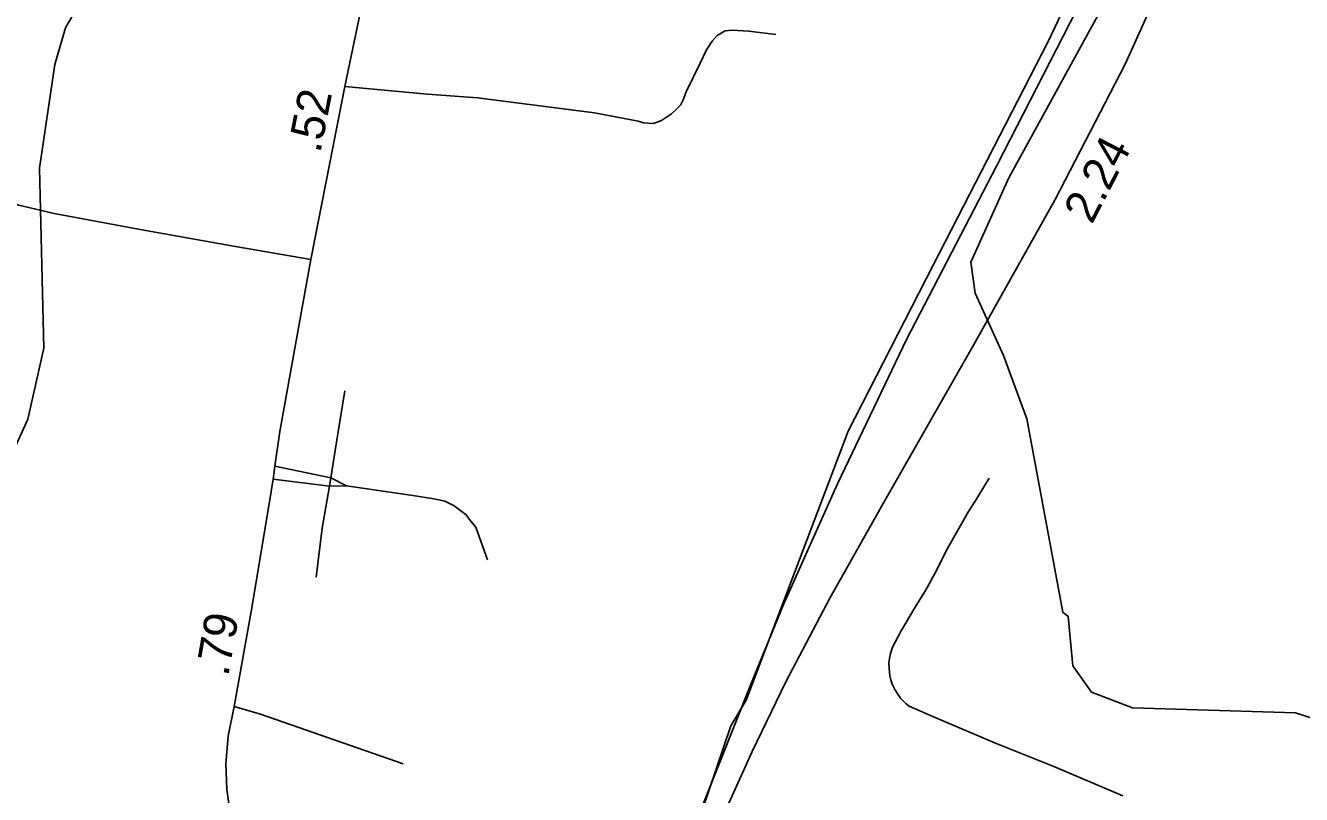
# Model space of a CAD drawing. Extents: x 2290615 to 2522933, y 819489 to 1012715.
# Drawn here: x 2396841 to 2402578, y 969932 to 973391 of the extents above; entities that cross this region are included whole.
import ezdxf

# ---------------------------------------------------------------- set-up
doc = ezdxf.new("R2010")
doc.units = 0
for name, color, linetype in [('Exist Boundary Political City Limit New', 7, 'Continuous'), ('Exist Hydrographic Creek Single Shore', 7, 'Continuous'), ('Exist Hydrographic Misc Water Feature', 7, 'Continuous'), ('Exist Road Non-System Type 51', 7, 'Continuous'), ('Exist Road Primary Interstate Divided Center Attributed', 7, 'Continuous'), ('Exist Road Primary Interstate Mileage Hundredths English Label', 7, 'Continuous'), ('Exist Road Primary NC Attributed', 7, 'Continuous'), ('Exist Road Primary NC Mileage Hundredths English Label', 7, 'Continuous'), ('Exist Road Secondary Type 51 Attributed', 7, 'Continuous'), ('Map Preparation Boundary City Limit Buffer Line', 7, 'Continuous')]:
    doc.layers.add(name, color=color, linetype=linetype)

msp = doc.modelspace()

# ---------------------------------------------------------------- linework, layer by layer
at = {"layer": 'Exist Boundary Political City Limit New'}
msp.add_lwpolyline([(2401828.1, 974777.1), (2402082.3, 974670.9), (2401438.9, 973319.7), (2400923, 972312.7), (2400540.8, 971567), (2400082.2, 970356), (2400012.2, 970241.3), (2399821.1, 969674), (2399639.4, 968988.7), (2399541.5, 969007.9), (2399659.2, 969260.8), (2399441.1, 969349.1), (2399326.9, 969155.1), (2398980.7, 969285), (2398894.2, 969167.3), (2398542.8, 969279.8), (2398209.6, 969138.7), (2399316.1, 967384.2), (2399830.8, 966651.2), (2400496.2, 965932.8), (2401439.2, 968639.9)], dxfattribs=at)
at = {"layer": 'Exist Hydrographic Creek Single Shore'}
msp.add_lwpolyline([(2396015.8, 969935.3), (2396137.8, 970170.2), (2396273.9, 970589.4), (2396303.9, 970830.3), (2396385.9, 970958.4), (2396657.8, 971196.2), (2396851.8, 971621), (2396922.7, 971939.2), (2396903.8, 972749.2), (2396972.7, 973214.9), (2397020.7, 973381), (2397541.8, 974288.9), (2397868.8, 974735.7), (2398058.7, 974894.5), (2398347.8, 975073.8), (2398516.2, 975142.1), (2398940.2, 975254), (2399467.8, 975421.9), (2399701.8, 975418.4), (2400061.6, 975288.7), (2400493.7, 975362.3)], dxfattribs=at)
at = {"layer": 'Exist Hydrographic Misc Water Feature'}
msp.add_lwpolyline([(2402782.9, 967974.5), (2402782.9, 968575.3), (2402552.8, 968972.9), (2402514.9, 969339), (2402684.9, 969740), (2402702.7, 970216.7), (2402635.9, 970273.1), (2402551.8, 970299.2), (2401818.7, 970321.5), (2401633.8, 970392.8), (2401549.9, 970510.8), (2401529.8, 970733.3), (2401504.8, 970751.9), (2401342.8, 971621.9), (2401238.8, 971906.5), (2401110.7, 972186.8), (2401091.8, 972327.1), (2401261.8, 972705.2), (2401823.6, 973729.5), (2401967.8, 974122.9), (2402177.1, 974537.6)], dxfattribs=at)
at = {"layer": 'Exist Road Non-System Type 51'}
for p, q in [((2397962.2, 971408.9), (2398213.3, 971357.1)), ((2397954.8, 971350.5), (2398208.3, 971318.4)), ((2398213.3, 971357.1), (2398208.3, 971318.4)), ((2398213.3, 971357.1), (2398284.1, 971320)), ((2398208.3, 971318.4), (2398284.1, 971320))]:
    msp.add_line(p, q, dxfattribs=at)
for points in [[(2398277.2, 973117.3), (2398648.8, 973082.7), (2398873.1, 973065.5), (2399400, 972997.7), (2399595.1, 972960.5), (2399619.7, 972953.6), (2399662.8, 972949.6), (2399681.4, 972955.6), (2399701.3, 972963.5), (2399723.9, 972978.8), (2399745.1, 972994.1), (2399767.7, 973014), (2399786.9, 973032.6), (2399798.8, 973056.5), (2399811.5, 973092.7), (2399875.2, 973220.8), (2399903, 973281.3), (2399928.3, 973321.1), (2399950.8, 973346.3), (2399986.7, 973366.3), (2400018.5, 973370.2), (2400094.2, 973364.9), (2400214.9, 973350.3)], [(2398213.3, 971357.1), (2398244.6, 971544.8), (2398277.5, 971748.1)], [(2401774.6, 969926.1), (2401465, 970058.7), (2401202.4, 970162.8), (2400924.5, 970281.4), (2400815, 970330), (2400801.4, 970339.8), (2400789.9, 970350.1), (2400775.5, 970364.9), (2400762.7, 970383.9), (2400750, 970404.5), (2400740.1, 970425), (2400732.3, 970447.7), (2400727.7, 970465.4), (2400724, 970498.7), (2400722.8, 970524.3), (2400725.3, 970544.4), (2400729.8, 970565.8), (2400738.9, 970594.2), (2400778.4, 970667.9), (2400841.4, 970775), (2400888.3, 970849.5), (2400927.8, 970923.6), (2400988.7, 971042.1), (2401081.8, 971205.2), (2401111, 971251.3), (2401174.4, 971355.4)], [(2398208.3, 971318.4), (2398174.6, 971129.8), (2398147.4, 970910)], [(2398284.1, 971320), (2398583, 971276.4), (2398676.8, 971262.4), (2398726.2, 971250.9), (2398769, 971230.3), (2398822.5, 971190.7), (2398842.3, 971163.6), (2398865.4, 971134.8), (2398918.1, 970987.4)], [(2397779.8, 970328.5), (2397898.1, 970293.2), (2398539.1, 970070.5)]]:
    msp.add_lwpolyline(points, dxfattribs=at)
at = {"layer": 'Exist Road Primary Interstate Divided Center Attributed'}
for points in [[(2402882.4, 977570.2), (2402861.4, 977451.6), (2402837.1, 977314.8), (2402785.8, 977014), (2402721, 976610.6), (2402622.9, 976169.3), (2402531.1, 975819.9), (2402392.5, 975371.4), (2402229.6, 974908.6), (2402051.3, 974458.3), (2401829, 973968.4), (2401537.4, 973401.1), (2401207.9, 972761.8), (2400802.9, 971978.3), (2400492.3, 971329.9), (2400249.3, 970786), (2400103.5, 970431.2), (2399891.9, 969899.9), (2399810.9, 969683.8), (2399711.9, 969408.2), (2399619.2, 969149.1)], [(2399506.3, 968562.5), (2399572.4, 968763.5), (2399673.2, 969058.8), (2399764.1, 969309.2), (2399859.5, 969546.9), (2399981.9, 969845.9), (2400108.9, 970125.1), (2400260.1, 970438.4), (2400457.2, 970814.8), (2400702.9, 971250.7), (2401103.5, 971953.1), (2401470.8, 972608.7), (2401785.8, 973217.4), (2402037.8, 973775.7), (2402229.6, 974269.2), (2402398.8, 974780.7), (2402531.1, 975236.4), (2402653.5, 975747.9), (2402729.1, 976133.3), (2402800.2, 976594.3), (2402863.2, 977015.8), (2402916.3, 977313), (2402941.9, 977508.2)]]:
    msp.add_lwpolyline(points, dxfattribs=at)
at = {"layer": 'Exist Road Primary NC Attributed'}
for points in [[(2398124.5, 972339), (2398277.2, 973117.3), (2398404.8, 973727.7), (2398509.9, 974186.9), (2398609.1, 974629), (2398654.5, 974821.6), (2398670, 974938.7), (2398725.2, 975128.8), (2398788.6, 975325.2), (2398819.2, 975466.9)], [(2398440, 968349.6), (2398200.9, 968752), (2398114.5, 968894), (2398046.8, 969038.1), (2397989.2, 969178.2), (2397885.6, 969446.5), (2397821, 969643.2), (2397764.5, 969830.3), (2397746.8, 969954.1), (2397741.2, 970069.9), (2397752.9, 970194.2), (2397779.8, 970328.5), (2397855.1, 970755.3), (2397936.1, 971239.4), (2397954.8, 971350.5), (2397962.2, 971408.9), (2397985.3, 971565.1), (2398087.4, 972138.5), (2398124.5, 972339)]]:
    msp.add_lwpolyline(points, dxfattribs=at)
at = {"layer": 'Exist Road Secondary Type 51 Attributed'}
msp.add_lwpolyline([(2398124.5, 972339), (2397785.3, 972397.5), (2397372.5, 972470.5), (2396970.4, 972544.9), (2396811.1, 972582.1), (2396776.6, 972595.3), (2396630.6, 972672.4), (2396358.5, 972819.1), (2396085.1, 972935.3), (2395679, 973084.1), (2394982.2, 973336.4), (2394411.5, 973547.6)], dxfattribs=at)
at = {"layer": 'Map Preparation Boundary City Limit Buffer Line'}
msp.add_lwpolyline([(2401828.1, 974777.1), (2402082.3, 974670.9), (2401438.9, 973319.7), (2400923, 972312.7), (2400540.8, 971567), (2400082.2, 970356), (2400012.2, 970241.3), (2399821.1, 969674), (2399639.4, 968988.7), (2399541.5, 969007.9), (2399659.2, 969260.8), (2399441.1, 969349.1), (2399326.9, 969155.1), (2398980.7, 969285), (2398894.2, 969167.3), (2398542.8, 969279.8), (2398209.6, 969138.7), (2399316.1, 967384.2), (2399830.8, 966651.2), (2400496.2, 965932.8), (2401439.2, 968639.9)], dxfattribs=at)

# ---------------------------------------------------------------- texts
at = {"layer": 'Exist Road Primary Interstate Mileage Hundredths English Label'}
msp.add_text('2.24', height=150, rotation=62.63723, dxfattribs=at).set_placement((2401636, 972492.8))
at = {"layer": 'Exist Road Primary NC Mileage Hundredths English Label'}
for s, rotation, p in [('.52', 78.90383, (2398166.6, 972813.4)), ('.79', 79.99195, (2397752.2, 970459.8))]:
    msp.add_text(s, height=150, rotation=rotation, dxfattribs=at).set_placement(p)

doc.saveas('drawing.dxf')
